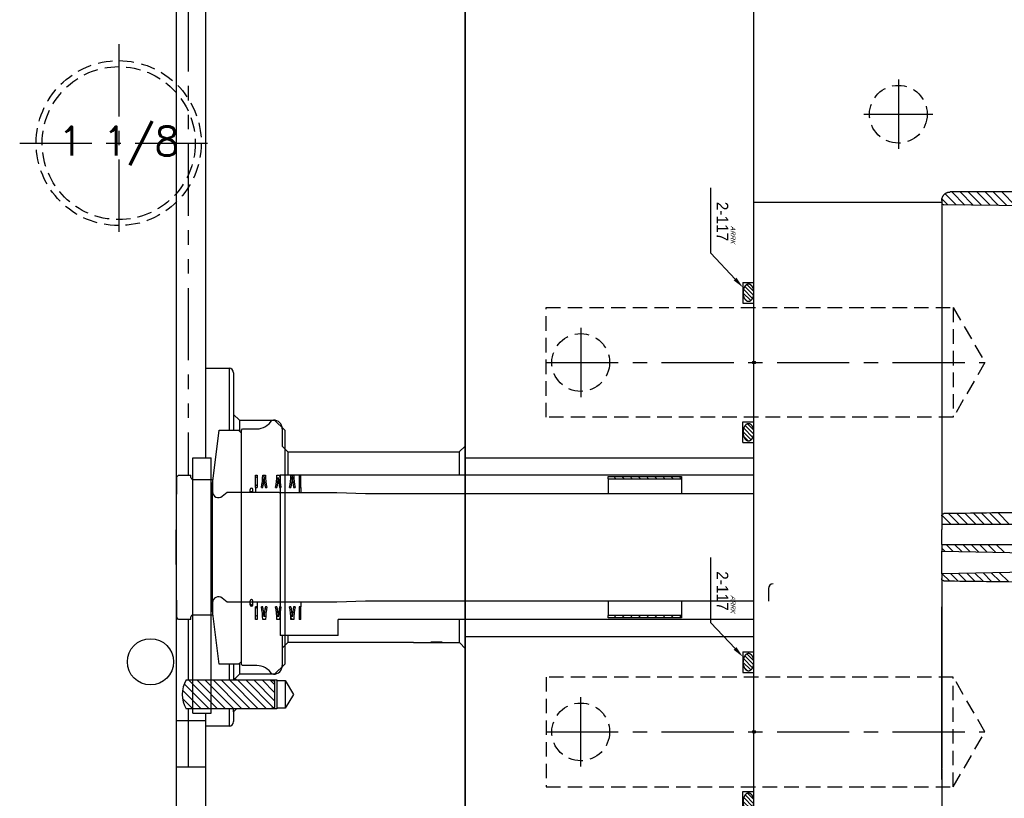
# Model space of a CAD drawing. Extents: x 2651 to 7771, y -1163 to 1075.
# Tile 474 of 490: x 6044 to 6214, y 444 to 579. Entities that reach past the tile are written whole.
import ezdxf
from ezdxf.enums import TextEntityAlignment as Align

# ---------------------------------------------------------------- set-up
doc = ezdxf.new("R2010")
doc.units = 0
doc.header["$LTSCALE"] = 10
for name, pattern in [('CENTER', [2, 1.25, -0.25, 0.25, -0.25]), ('CNSHID', [4, 3, -1]), ('HIDDEN', [0.375, 0.25, -0.125]), ('PHANTOM', [2.5, 1.25, -0.25, 0.25, -0.25, 0.25, -0.25])]:
    doc.linetypes.add(name, pattern=pattern)
doc.layers.get('0').update_dxf_attribs({"linetype": 'CONTINUOUS'})
for name, color, linetype in [('1', 7, 'CONTINUOUS'), ('15', 7, 'CONTINUOUS'), ('9', 3, 'CONTINUOUS'), ('97', 7, 'CONTINUOUS'), ('CEN', 1, 'CENTER'), ('COOL', 150, 'HIDDEN'), ('DIM', 3, 'CONTINUOUS'), ('HIDDEN', 6, 'HIDDEN'), ('TEXT', 4, 'CONTINUOUS'), ('WL1-HL', 4, 'CNSHID'), ('WOR1-DL', 7, 'CONTINUOUS')]:
    doc.layers.add(name, color=color, linetype=linetype)
doc.styles.add('china', font='txt')
doc.styles.get("Standard").update_dxf_attribs({"font": 'romans.shx'})

# ---------------------------------------------------------------- blocks, each defined once
blk = doc.blocks.new('*X11')
at = {"color": 0}
for p, q in [((917.64, 311.65), (918.84, 312.85)), ((917.97, 311.27), (919.52, 312.82)), ((918.45, 311.05), (920.04, 312.63)), ((919.07, 310.96), (920.42, 312.3)), ((919.98, 311.16), (920.51, 311.7))]:
    blk.add_line(p, q, dxfattribs=at)
blk = doc.blocks.new('*X12')
at = {"color": 0}
for p, q in [((941.78, 311.74), (942.86, 312.83)), ((942.07, 311.33), (943.58, 312.84)), ((942.52, 311.08), (944.12, 312.68)), ((943.12, 310.96), (944.53, 312.38)), ((943.93, 311.07), (944.72, 311.86))]:
    blk.add_line(p, q, dxfattribs=at)
blk = doc.blocks.new('A$C7D2C7B05')
at = {"layer": '9'}
blk.add_circle((0, 0), 0.25, dxfattribs=at)
at = {"layer": 'WL1-HL'}
for p, q in [((-13.87, -1.9), (-13.87, 0)), ((-10.3, -1.9), (-10.3, 0)), ((10.3, -1.9), (10.3, 0)), ((13.87, -1.9), (13.87, 0)), ((-13.87, -1.9), (-10.3, -1.9)), ((13.87, -1.9), (10.3, -1.9))]:
    blk.add_line(p, q, dxfattribs=at)
for points in [[(-12.09, 0, 0.064849), (-12.68, -0.08, 0.077678), (-13.14, -0.28, 0.107175), (-13.47, -0.61, 0.144647), (-13.57, -0.95, 0.144647), (-13.47, -1.29, 0.107175), (-13.14, -1.62, 0.077678), (-12.68, -1.82, 0.064849), (-12.09, -1.9, 0.064849), (-11.49, -1.82, 0.077678), (-11.03, -1.62, 0.107175), (-10.7, -1.29, 0.144647), (-10.6, -0.95, 0.144647), (-10.7, -0.61, 0.107175), (-11.03, -0.28, 0.077678), (-11.49, -0.08, 0.064849)], [(12.09, 0, -0.064849), (12.68, -0.08, -0.077678), (13.14, -0.28, -0.107175), (13.47, -0.61, -0.144647), (13.57, -0.95, -0.144647), (13.47, -1.29, -0.107175), (13.14, -1.62, -0.077678), (12.68, -1.82, -0.064849), (12.09, -1.9, -0.064849), (11.49, -1.82, -0.077678), (11.03, -1.62, -0.107175), (10.7, -1.29, -0.144647), (10.6, -0.95, -0.144647), (10.7, -0.61, -0.107175), (11.03, -0.28, -0.077678), (11.49, -0.08, -0.064849)]]:
    blk.add_lwpolyline(points, format="xyb", close=True, dxfattribs=at)
at = {"layer": 'WOR1-DL'}
for p, q in [((-14.45, -3.27), (-18.91, -7.46)), ((-20.91, -7.46), (-30.24, -7.46)), ((-18.91, -7.46), (-20.91, -7.46))]:
    blk.add_line(p, q, dxfattribs=at)
blk.add_solid([(-14.68, -3.03), (-14.22, -3.51), (-12.99, -1.9)], dxfattribs=at)
at = {"layer": 'WL1-HL'}
for name in ['*X11', '*X12']:
    blk.add_blockref(name, (-931.15, -312.86), dxfattribs=at)
at = {"layer": 'WOR1-DL', "style": 'china', "oblique": 20}
blk.add_text('ARRK', height=0.8, dxfattribs=at).set_placement((-23.68, -4.02))
at = {"layer": 'WOR1-DL', "style": 'china'}
blk.add_text('2-117', height=2, dxfattribs=at).set_placement((-21, -5.46), align=Align.MIDDLE_RIGHT)
blk = doc.blocks.new('DSF')
at = {"color": 5, "linetype": 'Continuous', "lineweight": 0}
for p, q in [((2158.88, 6685.1), (2156.99, 6686.99)), ((2160.34, 6685.08), (2158.09, 6687.34)), ((2161.81, 6685.06), (2159.53, 6687.34)), ((2163.27, 6685.04), (2160.97, 6687.34)), ((2164.73, 6685.03), (2162.42, 6687.34)), ((2166.19, 6685.01), (2163.86, 6687.34)), ((2167.66, 6684.99), (2165.3, 6687.34)), ((2169.12, 6684.97), (2166.75, 6687.34)), ((2157.42, 6685.12), (2156.45, 6686.09)), ((2158.02, 6629.74), (2156.39, 6631.36)), ((2159.46, 6629.74), (2157.56, 6631.63)), ((2160.9, 6629.74), (2158.99, 6631.65)), ((2162.35, 6629.74), (2160.41, 6631.67)), ((2163.79, 6629.74), (2161.84, 6631.69)), ((2165.23, 6629.74), (2163.26, 6631.71)), ((2166.67, 6629.74), (2164.68, 6631.73)), ((2168.12, 6629.74), (2166.11, 6631.75)), ((2156.57, 6629.74), (2156.37, 6629.95)), ((2156.89, 6625.1), (2156.37, 6625.62)), ((2158.36, 6625.07), (2157.16, 6626.27)), ((2159.83, 6625.05), (2158.6, 6626.27)), ((2161.3, 6625.02), (2160.04, 6626.27)), ((2162.76, 6624.99), (2161.49, 6626.27)), ((2164.23, 6624.97), (2162.93, 6626.27)), ((2165.7, 6624.94), (2164.37, 6626.27)), ((2167.17, 6624.92), (2165.82, 6626.27)), ((2157.69, 6619.98), (2156.44, 6621.22)), ((2159.15, 6619.96), (2157.86, 6621.25)), ((2160.61, 6619.94), (2159.28, 6621.27)), ((2162.07, 6619.92), (2160.69, 6621.3)), ((2163.54, 6619.9), (2162.11, 6621.32)), ((2165, 6619.88), (2163.53, 6621.35)), ((2166.46, 6619.86), (2164.95, 6621.37)), ((2167.92, 6619.84), (2166.37, 6621.39))]:
    blk.add_line(p, q, dxfattribs=at)
blk.add_line((2156.37, 6685.52), (2123.85, 6685.52))
at = {"layer": '1', "color": 7, "linetype": 'Continuous'}
for p, q in [((2175.82, 6687.34), (2157.83, 6687.34)), ((2156.37, 6685.88), (2156.37, 6685.52)), ((2156.37, 6685.52), (2156.37, 6681.88)), ((2173.4, 6684.91), (2156.75, 6685.13)), ((2156.37, 6680.78), (2156.37, 6680.37)), ((2156.37, 6680.37), (2156.37, 6666.06)), ((2156.37, 6665.63), (2156.37, 6664.41)), ((2156.37, 6664.09), (2156.37, 6653.67)), ((2156.37, 6653.67), (2156.37, 6651.71)), ((2156.37, 6651.71), (2156.37, 6636.47)), ((2156.37, 6636.47), (2156.37, 6636.14)), ((2156.37, 6635.02), (2156.37, 6631.44)), ((2156.37, 6631.23), (2156.37, 6629.74)), ((2156.37, 6629.72), (2156.37, 6629.74)), ((2174.28, 6629.74), (2156.37, 6629.74)), ((2156.37, 6629.72), (2156.37, 6628.85)), ((2156.37, 6626.27), (2156.37, 6628.85)), ((2156.37, 6626.27), (2174.28, 6626.27)), ((2156.37, 6626.27), (2156.37, 6625.11)), ((2156.37, 6621.22), (2156.37, 6625.11)), ((2156.37, 6625.11), (2175.19, 6624.78)), ((2175.19, 6621.55), (2156.37, 6621.22)), ((2156.37, 6621.22), (2156.37, 6620.38)), ((2156.37, 6620.17), (2156.37, 6620.38)), ((2156.37, 6620.17), (2156.37, 6616.59)), ((2156.37, 6615.47), (2156.37, 6615.14)), ((2156.37, 6615.14), (2156.37, 6615.47)), ((2156.37, 6615.14), (2156.37, 6599.9)), ((2156.37, 6599.9), (2156.37, 6615.14)), ((2156.37, 6599.9), (2156.37, 6597.94)), ((2156.37, 6597.94), (2156.37, 6599.9)), ((2156.37, 6597.94), (2156.37, 6587.52)), ((2156.37, 6587.52), (2156.37, 6597.94)), ((2156.37, 6587.2), (2156.37, 6585.98)), ((2156.37, 6585.98), (2156.37, 6587.2)), ((2156.37, 6585.55), (2156.37, 6571.24))]:
    blk.add_line(p, q, dxfattribs=at)
at = {"layer": '1', "color": 3, "linetype": 'Continuous'}
for p, q in [((2157.83, 6687.34), (2157.83, 6687.34)), ((2156.37, 6685.88), (2156.37, 6685.88))]:
    blk.add_line(p, q, dxfattribs=at)
at = {"layer": '1', "color": 7, "linetype": 'Continuous'}
blk.add_arc((2156.75, 6685.52), 0.389, 180, 269.25, dxfattribs=at)
blk.add_rational_spline([(2156.37, 6685.88), (2156.37, 6687.34), (2157.83, 6687.34)], [1, 0.707106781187, 1], degree=2, dxfattribs=at)
for points, degree, knots in [([(2156.37, 6681.88), (2156.37, 6681.8), (2156.37, 6681.68), (2156.37, 6681.56), (2156.37, 6681.41), (2156.37, 6681.27), (2156.37, 6681.11), (2156.37, 6680.95), (2156.37, 6680.78)], 2, [0, 0, 0, 0.25, 0.25, 0.5, 0.5, 0.75, 0.75, 1, 1, 1]), ([(2156.37, 6666.06), (2156.37, 6666.02), (2156.37, 6665.96), (2156.37, 6665.94), (2156.37, 6665.9), (2156.37, 6665.87), (2156.37, 6665.84), (2156.37, 6665.7), (2156.37, 6665.63)], 2, [0, 0, 0, 0.25, 0.25, 0.375, 0.375, 0.5, 0.5, 1, 1, 1]), ([(2156.37, 6664.41), (2156.37, 6664.4), (2156.37, 6664.37), (2156.37, 6664.34), (2156.37, 6664.29), (2156.37, 6664.27), (2156.37, 6664.25), (2156.37, 6664.23), (2156.37, 6664.22), (2156.37, 6664.21), (2156.37, 6664.09)], 2, [0, 0, 0, 0.329951, 0.329951, 0.659901, 0.659901, 0.824876, 0.824876, 0.989852, 0.989852, 1, 1, 1]), ([(2156.37, 6636.14), (2156.37, 6635.97), (2156.37, 6635.8), (2156.37, 6635.64), (2156.37, 6635.49), (2156.37, 6635.42), (2156.37, 6635.35), (2156.37, 6635.29), (2156.37, 6635.23), (2156.37, 6635.11), (2156.37, 6635.02)], 2, [0, 0, 0, 0.25, 0.25, 0.5, 0.5, 0.625, 0.625, 0.75, 0.75, 1, 1, 1]), ([(2156.37, 6631.23), (2156.37, 6631.25), (2156.37, 6631.27), (2156.37, 6631.28), (2156.37, 6631.31), (2156.38, 6631.34), (2156.39, 6631.36), (2156.4, 6631.4), (2156.42, 6631.44), (2156.45, 6631.48), (2156.48, 6631.51), (2156.51, 6631.54), (2156.55, 6631.56), (2156.58, 6631.59), (2156.62, 6631.6), (2156.67, 6631.61), (2156.69, 6631.62), (2156.72, 6631.62), (2156.75, 6631.62)], 3, [0, 0, 0, 0, 0.077595, 0.077595, 0.077595, 0.212341, 0.212341, 0.212341, 0.429165, 0.429165, 0.429165, 0.645996, 0.645996, 0.645996, 0.862734, 0.862734, 0.862734, 1, 1, 1, 1]), ([(2173.4, 6631.84), (2172.75, 6631.83), (2172.11, 6631.82), (2171.46, 6631.82), (2166.56, 6631.75), (2161.65, 6631.69), (2156.75, 6631.62)], 3, [0, 0, 0, 0, 0.116136, 0.116136, 0.116136, 1, 1, 1, 1]), ([(2156.74, 6619.99), (2156.71, 6619.99), (2156.68, 6619.99), (2156.66, 6620), (2156.62, 6620.01), (2156.58, 6620.03), (2156.54, 6620.05), (2156.5, 6620.08), (2156.47, 6620.11), (2156.44, 6620.14), (2156.42, 6620.18), (2156.4, 6620.22), (2156.38, 6620.26), (2156.37, 6620.3), (2156.37, 6620.34), (2156.37, 6620.38)], 3, [0.0167834, 0.0167834, 0.0167834, 0.0167834, 0.1510196, 0.1510196, 0.1510196, 0.3676707, 0.3676707, 0.3676707, 0.5843159, 0.5843159, 0.5843159, 0.8010496, 0.8010496, 0.8010496, 1, 1, 1, 1]), ([(2156.75, 6619.99), (2161.65, 6619.92), (2166.56, 6619.86), (2171.46, 6619.8), (2172.11, 6619.79), (2172.75, 6619.78), (2173.4, 6619.77)], 3, [0, 0, 0, 0, 0.883866, 0.883866, 0.883866, 1, 1, 1, 1]), ([(2156.37, 6616.59), (2156.37, 6616.5), (2156.37, 6616.38), (2156.37, 6616.26), (2156.37, 6616.12), (2156.37, 6616.04), (2156.37, 6615.97), (2156.37, 6615.89), (2156.37, 6615.81), (2156.37, 6615.64), (2156.37, 6615.47)], 2, [0, 0, 0, 0.25, 0.25, 0.5, 0.5, 0.625, 0.625, 0.75, 0.75, 1, 1, 1]), ([(2156.37, 6587.2), (2156.37, 6587.21), (2156.37, 6587.25), (2156.37, 6587.27), (2156.37, 6587.32), (2156.37, 6587.34), (2156.37, 6587.36), (2156.37, 6587.38), (2156.37, 6587.4), (2156.37, 6587.4), (2156.37, 6587.52)], 2, [0, 0, 0, 0.329951, 0.329951, 0.659901, 0.659901, 0.824876, 0.824876, 0.989852, 0.989852, 1, 1, 1]), ([(2156.37, 6587.41), (2156.37, 6587.4), (2156.37, 6587.4), (2156.37, 6587.39), (2156.37, 6587.36), (2156.37, 6587.34), (2156.37, 6587.32), (2156.37, 6587.22), (2156.37, 6587.2)], 2, [0, 0, 0, 0.04417, 0.04417, 0.203475, 0.203475, 0.36278, 0.36278, 1, 1, 1]), ([(2156.37, 6585.98), (2156.37, 6585.94), (2156.37, 6585.89), (2156.37, 6585.84), (2156.37, 6585.77), (2156.37, 6585.74), (2156.37, 6585.71), (2156.37, 6585.68), (2156.37, 6585.65), (2156.37, 6585.59), (2156.37, 6585.55)], 2, [0, 0, 0, 0.25, 0.25, 0.5, 0.5, 0.625, 0.625, 0.75, 0.75, 1, 1, 1]), ([(2156.37, 6585.55), (2156.37, 6585.59), (2156.37, 6585.65), (2156.37, 6585.67), (2156.37, 6585.71), (2156.37, 6585.74), (2156.37, 6585.77), (2156.37, 6585.92), (2156.37, 6585.98)], 2, [0, 0, 0, 0.25, 0.25, 0.375, 0.375, 0.5, 0.5, 1, 1, 1])]:
    blk.add_open_spline(points, degree=degree, knots=knots, dxfattribs=at)
blk.add_open_spline([(2156.75, 6619.99), (2156.75, 6619.99), (2156.74, 6619.99), (2156.74, 6619.99)], degree=3, dxfattribs=at)
blk = doc.blocks.new('*U302', base_point=(3113.02, 2601.29))
for radius in [14.29, 13.25]:
    blk.add_circle((3113.02, 2601.29), radius)
at = {"layer": 'CEN'}
for p, q in [((3113.02, 2618.43), (3113.02, 2584.14)), ((3095.87, 2601.29), (3130.17, 2601.29))]:
    blk.add_line(p, q, dxfattribs=at)
blk = doc.blocks.new('A$C4D975714')
at = {"color": 252, "linetype": 'Continuous', "lineweight": 0}
for p, q in [((-136.04, 112.01), (-136.29, 112.26)), ((-136.04, 110.6), (-136.29, 110.85)), ((-135.06, 111.04), (-135.15, 111.13)), ((-134.62, 112.01), (-135.06, 112.45)), ((-132.54, 111.35), (-132.67, 111.48)), ((-132.2, 111.01), (-132.3, 111.1)), ((-132.16, 112.38), (-132.28, 112.5)), ((-129.6, 111.24), (-129.75, 111.39)), ((-73.9, 111.85), (-74.28, 112.23)), ((-72.49, 111.85), (-72.87, 112.23)), ((-71.07, 111.85), (-71.45, 112.23)), ((-69.66, 111.85), (-70.04, 112.23)), ((-68.24, 111.85), (-68.62, 112.23)), ((-66.83, 111.85), (-67.21, 112.23)), ((-65.41, 111.85), (-65.79, 112.23)), ((-64, 111.85), (-64.38, 112.23)), ((-62.58, 111.85), (-62.96, 112.23)), ((-134.62, 110.59), (-134.66, 110.63)), ((-136.85, 89.84), (-137.25, 90.23)), ((-136.04, 89.4), (-136.29, 89.65)), ((-134.42, 89.19), (-134.64, 89.42)), ((-132.44, 88.63), (-132.72, 88.91)), ((-131.94, 89.54), (-131.95, 89.56)), ((-130.06, 89.08), (-130.13, 89.15)), ((-129.62, 88.64), (-129.86, 88.88)), ((-136.04, 87.98), (-136.29, 88.23)), ((-134.83, 88.19), (-135, 88.36)), ((-134.55, 87.91), (-134.8, 88.16)), ((-132.11, 88.3), (-132.27, 88.47)), ((-129.89, 87.5), (-130.16, 87.77)), ((-73.85, 87.77), (-74.23, 88.15)), ((-72.44, 87.77), (-72.82, 88.15)), ((-71.02, 87.77), (-71.4, 88.15)), ((-69.61, 87.77), (-69.99, 88.15)), ((-68.19, 87.77), (-68.57, 88.15)), ((-66.78, 87.77), (-67.16, 88.15)), ((-65.36, 87.77), (-65.74, 88.15)), ((-63.95, 87.77), (-64.33, 88.15)), ((-62.53, 87.77), (-62.91, 88.15)), ((-142.9, 72), (-147.91, 77)), ((-141.49, 72), (-146.49, 77)), ((-140.07, 72), (-145.08, 77)), ((-138.66, 72), (-143.66, 77)), ((-137.24, 72), (-142.25, 77)), ((-135.83, 72), (-140.83, 77)), ((-134.41, 72), (-139.42, 77)), ((-133.17, 72.17), (-138.01, 77)), ((-133, 73.41), (-136.59, 77)), ((-133, 74.83), (-135.18, 77)), ((-133, 76.24), (-133.75, 76.99)), ((-145.73, 72), (-148.95, 75.21)), ((-144.32, 72), (-148.65, 76.33)), ((-147.15, 72), (-148.95, 73.8))]:
    blk.add_line(p, q, dxfattribs=at)
at = {"layer": '15', "color": 7, "linetype": 'Continuous'}
for p, q in [((-150, -331.26), (-150, 331.26)), ((-100.02, 115.5), (-50, 115.5)), ((-100.02, 115.5), (-100.02, 84.5)), ((-50, 84.5), (-100.02, 84.5))]:
    blk.add_line(p, q, dxfattribs=at)
at = {"layer": '15', "color": 254, "linetype": 'Continuous'}
for p, q in [((-133.5, 121.99), (-133, 121.99)), ((-133, 121.99), (-131.25, 120.25)), ((-143.74, 111), (-142.6, 120.28)), ((-142.6, 120.28), (-139.25, 120.28)), ((-139.25, 120.28), (-138.75, 119.78)), ((-138.75, 120.3), (-138.55, 120.5)), ((-138.75, 79.7), (-138.75, 120.3)), ((-138.75, 80.22), (-138.75, 119.78)), ((-138.55, 120.5), (-136.09, 120.5)), ((-131.25, 120.25), (-131.25, 79.76)), ((-147.19, 115.5), (-144.01, 115.5)), ((-147.19, 71.25), (-147.19, 115.5)), ((-144.01, 71.25), (-144.01, 115.5)), ((-150.04, 100), (-149.95, 112.2)), ((-149.95, 112.2), (-149.65, 112.5)), ((-149.65, 112.5), (-147.49, 112.5)), ((-147.49, 112.05), (-147.49, 112.5)), ((-147.19, 111.75), (-143.74, 111.75)), ((-143.74, 111.75), (-143.74, 109.59)), ((-143.74, 89), (-143.74, 111)), ((-142.1, 108.82), (-141.24, 109.54)), ((-141.24, 109.54), (-132.24, 109.54)), ((-137.25, 109.65), (-137.25, 109.99)), ((-137.25, 109.65), (-136.79, 109.65)), ((-136.79, 109.65), (-136.79, 109.99)), ((-132.24, 109.54), (-132.24, 109.5)), ((-132.24, 109.5), (-122.25, 109.5)), ((-122.25, 109.5), (-117.24, 109.33)), ((-117.24, 109.33), (-50, 109.33)), ((-149.95, 87.8), (-150.04, 100)), ((-47.5, 92.85), (-47.5, 90.68)), ((-143.74, 90.41), (-143.74, 88.25)), ((-141.24, 90.46), (-142.1, 91.18)), ((-132.24, 90.46), (-141.24, 90.46)), ((-137.25, 90.01), (-137.25, 90.69)), ((-136.79, 90.01), (-136.79, 90.69)), ((-132.24, 90.5), (-132.24, 90.46)), ((-122.25, 90.5), (-132.24, 90.5)), ((-117.24, 90.68), (-122.25, 90.5)), ((-50, 90.68), (-117.24, 90.68)), ((-142.6, 79.72), (-143.74, 89)), ((-149.65, 87.5), (-149.95, 87.8)), ((-147.49, 87.5), (-149.65, 87.5)), ((-147.49, 87.5), (-147.49, 87.95)), ((-143.74, 88.25), (-147.19, 88.25)), ((-138.75, 80.22), (-139.25, 79.72)), ((-139.25, 79.72), (-142.6, 79.72)), ((-138.55, 79.5), (-138.75, 79.7)), ((-136.09, 79.5), (-138.55, 79.5)), ((-131.25, 79.76), (-133, 78.01)), ((-133, 78.01), (-133.5, 78.01)), ((-147.19, 71.25), (-144.01, 71.25))]:
    blk.add_line(p, q, dxfattribs=at)
at = {"layer": '15', "color": 252, "linetype": 'Continuous'}
for p, q in [((-132.02, 112.55), (-132.02, 84.7)), ((-132.02, 112.55), (-50, 112.55)), ((-122.02, 84.7), (-122.02, 87.45)), ((-50, 87.45), (-122.02, 87.45)), ((-122.02, 84.7), (-132.02, 84.7))]:
    blk.add_line(p, q, dxfattribs=at)
at = {"layer": '15', "color": 30, "linetype": 'Continuous'}
for p, q in [((-136.29, 112.5), (-136.04, 112.5)), ((-136.29, 110.32), (-136.29, 112.5)), ((-136.04, 112.5), (-136.04, 110.32)), ((-135.06, 112.5), (-134.58, 112.5)), ((-132.62, 112.5), (-132.14, 112.5)), ((-130.19, 112.5), (-129.94, 112.5)), ((-129.93, 112.5), (-129.68, 112.5)), ((-128.73, 112.5), (-128.73, 110.32)), ((-128.73, 112.5), (-128.48, 112.5)), ((-128.48, 110.32), (-128.48, 112.5)), ((-136.29, 110.32), (-136.29, 109.54)), ((-136.29, 110.32), (-136.04, 110.32)), ((-135.3, 110.32), (-135.05, 110.32)), ((-134.59, 110.32), (-134.34, 110.32)), ((-132.86, 110.32), (-132.61, 110.32)), ((-132.16, 110.32), (-131.91, 110.32)), ((-130.42, 110.32), (-130.17, 110.32)), ((-129.71, 110.32), (-129.44, 110.32)), ((-128.73, 110.32), (-128.73, 109.5)), ((-128.73, 110.32), (-128.48, 110.32)), ((-128.48, 110.32), (-128.48, 109.5)), ((-136.04, 90.46), (-136.04, 89.68)), ((-128.48, 90.5), (-128.48, 89.68)), ((-136.29, 87.5), (-136.29, 89.68)), ((-136.04, 89.68), (-136.29, 89.68)), ((-136.04, 89.68), (-136.04, 87.5)), ((-135.05, 89.68), (-135.3, 89.68)), ((-134.33, 89.68), (-134.59, 89.68)), ((-132.61, 89.68), (-132.86, 89.68)), ((-131.91, 89.68), (-132.16, 89.68)), ((-130.17, 89.68), (-130.42, 89.68)), ((-129.44, 89.68), (-129.72, 89.68)), ((-128.48, 89.68), (-128.73, 89.68)), ((-128.73, 89.68), (-128.73, 87.5)), ((-128.48, 87.5), (-128.48, 89.68)), ((-136.04, 87.5), (-136.29, 87.5)), ((-134.56, 87.5), (-135.06, 87.5)), ((-132.14, 87.5), (-132.62, 87.5)), ((-129.68, 87.5), (-130.19, 87.5)), ((-128.48, 87.5), (-128.73, 87.5))]:
    blk.add_line(p, q, dxfattribs=at)
at = {"layer": '15', "color": 53, "linetype": 'Continuous'}
for p, q in [((-75.23, 112.23), (-62.53, 112.23)), ((-75.23, 111.85), (-75.23, 112.23)), ((-75.23, 111.85), (-75.23, 109.33)), ((-75.23, 111.85), (-62.53, 111.85)), ((-62.53, 112.23), (-62.53, 111.85)), ((-62.53, 111.85), (-62.53, 109.33)), ((-75.23, 90.67), (-75.23, 88.15)), ((-62.53, 90.67), (-62.53, 88.15)), ((-62.53, 88.15), (-75.23, 88.15)), ((-75.23, 87.77), (-75.23, 88.15)), ((-62.53, 87.77), (-75.23, 87.77)), ((-62.53, 88.15), (-62.53, 87.77))]:
    blk.add_line(p, q, dxfattribs=at)
at = {"layer": '15', "color": 253, "linetype": 'Continuous'}
for p, q in [((-148.33, 77), (-133.8, 77)), ((-133.8, 77), (-133, 76.79)), ((-133, 76.79), (-133, 72.21)), ((-133.8, 72), (-148.33, 72)), ((-133, 72.21), (-133.8, 72))]:
    blk.add_line(p, q, dxfattribs=at)
at = {"layer": '15', "color": 31, "linetype": 'Continuous'}
blk.add_line((-150, 61.96), (-145, 61.96), dxfattribs=at)
at = {"layer": '15', "color": 254, "linetype": 'Continuous'}
blk.add_circle((-154.5, 80.15), 4, dxfattribs=at)
for centre, radius, start, end in [((-136.09, 123.5), 3, 270, 329.8897), ((-147.19, 112.05), 0.3, 180, 270), ((-142.74, 109.59), 1, 180, 310), ((-137.02, 109.99), 0.229, 0, 180), ((-46.7, 92.85), 0.8, 90, 180), ((-142.74, 90.41), 1, 50, 180), ((-137.02, 90.69), 0.229, 0, 180), ((-137.02, 90.01), 0.229, 180, 0), ((-147.19, 87.95), 0.3, 90, 180), ((-136.09, 76.5), 3, 30.1103, 90)]:
    blk.add_arc(centre, radius, start, end, dxfattribs=at)
at = {"layer": '15', "color": 30, "linetype": 'Continuous'}
for centre, radius, start, end in [((-145.19, 112.5), 10.13, 347.5701, 0), ((-144.94, 112.5), 10.13, 347.5701, 357.4537), ((-124.7, 112.5), 10.13, 182.5463, 192.4299), ((-124.45, 112.5), 10.13, 180, 192.4299), ((-142.75, 112.5), 10.13, 347.5701, 0), ((-142.5, 112.5), 10.13, 347.5701, 357.4537), ((-122.26, 112.5), 10.13, 182.5463, 192.4299), ((-122.01, 112.5), 10.13, 180, 192.4299), ((-140.31, 112.5), 10.13, 347.5701, 0), ((-140.06, 112.5), 10.13, 347.5701, 0), ((-119.32, 112.5), 10.62, 180, 191.8499), ((-119.57, 112.5), 10.12, 180, 192.4448), ((-145.19, 87.5), 10.13, 0, 12.4299), ((-144.94, 87.5), 10.13, 2.3497, 12.4299), ((-124.2, 87.42), 10.63, 167.7307, 177.3363), ((-123.95, 87.5), 10.61, 168.1376, 180), ((-142.75, 87.5), 10.13, 0, 12.4299), ((-142.5, 87.5), 10.13, 2.5463, 12.4299), ((-122.26, 87.5), 10.13, 167.5701, 177.4537), ((-122.01, 87.5), 10.13, 167.5701, 180), ((-140.31, 87.5), 10.13, 0, 12.4299), ((-140.06, 87.5), 10.13, 2.5471, 12.4299), ((-119.82, 87.5), 10.14, 167.5849, 177.4559), ((-119.57, 87.5), 10.12, 167.5552, 180)]:
    blk.add_arc(centre, radius, start, end, dxfattribs=at)
at = {"layer": '15', "color": 253, "linetype": 'Continuous'}
blk.add_arc((-144, 74.5), 5, 150, 210, dxfattribs=at)
at = {"layer": '97', "color": 252, "linetype": 'PHANTOM'}
for p, q in [((-148, 244.9), (-148, 112.5)), ((-140.9, 131), (-140.9, 120.28)), ((-133.19, 122.01), (-133.19, 121.99)), ((-148, 87.5), (-148, 77)), ((-104.02, 83.53), (-105.97, 83.53)), ((-105.97, 83.53), (-104.02, 83.53)), ((-140.9, 79.72), (-140.9, 77)), ((-133.19, 78.01), (-133.19, 78)), ((-148, 72), (-148, 70)), ((-140.9, 72), (-140.9, 69)), ((-150, 70), (-148, 70)), ((-148, 70), (-145, 70)), ((-148, 70), (-148, 61.96))]:
    blk.add_line(p, q, dxfattribs=at)
at = {"layer": '97', "color": 2, "linetype": 'Continuous'}
for p, q in [((-145, 243.9), (-145, 131)), ((-145, 131), (-145, 115.5)), ((-145, 131), (-140.9, 131)), ((-140.1, 130.2), (-140.1, 123.01)), ((-140.1, 123.01), (-140.1, 120.28)), ((-140.1, 123.01), (-139.1, 122.01)), ((-139.1, 122.01), (-139.1, 120.13)), ((-139.1, 122.01), (-133.19, 122.01)), ((-131.69, 120.51), (-131.69, 117.5)), ((-131.69, 117.5), (-130.69, 116.5)), ((-130.69, 116.5), (-130.69, 112.55)), ((-130.69, 116.5), (-101.02, 116.5)), ((-101.02, 116.5), (-100, 117.52)), ((-101.02, 116.5), (-101.02, 112.55)), ((-100, 117.52), (-100, 115.5)), ((-101.02, 87.45), (-101.02, 83.53)), ((-131.69, 84.7), (-131.69, 82.5)), ((-130.69, 84.7), (-130.69, 83.5)), ((-100, 84.5), (-100, 82.48)), ((-130.69, 83.5), (-131.69, 82.5)), ((-131.69, 82.5), (-131.69, 79.5)), ((-108.97, 83.5), (-130.69, 83.5)), ((-108.97, 83.5), (-108.97, 83.53)), ((-108.97, 83.44), (-108.97, 83.5)), ((-100.96, 83.44), (-108.97, 83.44)), ((-100, 82.48), (-100.96, 83.44)), ((-140.1, 79.72), (-140.1, 77.05)), ((-139.1, 79.87), (-139.1, 78)), ((-140.1, 77), (-140.1, 77.05)), ((-139.1, 78), (-139.84, 77.26)), ((-139.84, 77.26), (-139.6, 77.02)), ((-139.6, 77.02), (-139.6, 77)), ((-139.6, 77.02), (-132.6, 77.02)), ((-133.19, 78), (-139.1, 78)), ((-132.6, 77.02), (-132.6, 76.9)), ((-132.6, 76.9), (-132.6, 72.1)), ((-132.6, 76.9), (-131.15, 76.9)), ((-131.15, 76.9), (-131.15, 72.1)), ((-131.15, 76.9), (-129.71, 74.5)), ((-129.71, 74.5), (-131.15, 72.1)), ((-140.1, 71.49), (-140.1, 72)), ((-139.6, 71.99), (-140.1, 71.49)), ((-139.6, 72), (-139.6, 71.99)), ((-132.6, 71.99), (-139.6, 71.99)), ((-131.15, 72.1), (-132.6, 72.1)), ((-132.6, 72.1), (-132.6, 71.99)), ((-145, 71.25), (-145, 69)), ((-140.1, 71.49), (-140.1, 69.8)), ((-140.9, 69), (-145, 69)), ((-145, 69), (-145, 17.01))]:
    blk.add_line(p, q, dxfattribs=at)
for centre, radius, start, end in [((-140.9, 130.2), 0.8, 0, 90), ((-133.19, 120.51), 1.5, 0, 90), ((-133.19, 79.5), 1.5, 270, 0), ((-140.9, 69.8), 0.8, 270, 0)]:
    blk.add_arc(centre, radius, start, end, dxfattribs=at)
for points in [[(-101.02, 83.53), (-101.02, 83.53), (-101.02, 83.53), (-101.02, 83.53)], [(-100.96, 83.44), (-100.99, 83.47), (-101.01, 83.5), (-101.02, 83.53)], [(-139.84, 77.26), (-139.84, 77.25), (-139.94, 77.18), (-140.1, 77.05)]]:
    blk.add_open_spline(points, degree=3, dxfattribs=at)

msp = doc.modelspace()

# ---------------------------------------------------------------- linework, layer by layer
for p, q in [((6120.684, 910.642), (6120.684, -36.483)), ((6120.684, -36.483), (6120.684, 910.642)), ((6170.684, 387.642), (6170.684, 587.642))]:
    msp.add_line(p, q)
at = {"layer": 'COOL', "color": 1, "linetype": 'CENTER'}
for p, q in [((6195.684, 568.642), (6195.684, 556.642)), ((6189.684, 562.642), (6201.684, 562.642)), ((6140.684, 525.642), (6140.684, 513.642)), ((6134.684, 519.642), (6210.684, 519.642)), ((6134.684, 519.642), (6146.684, 519.642)), ((6140.684, 449.642), (6140.684, 461.642)), ((6134.684, 455.642), (6210.684, 455.642)), ((6134.684, 455.642), (6146.684, 455.642))]:
    msp.add_line(p, q, dxfattribs=at)
at = {"layer": 'COOL'}
for p, q in [((6134.684, 510.142), (6134.684, 529.142)), ((6205.199, 529.142), (6205.199, 510.142)), ((6134.684, 465.142), (6134.684, 446.142)), ((6205.199, 446.142), (6205.199, 465.142))]:
    msp.add_line(p, q, dxfattribs=at)
for points in [[(6134.684, 529.142), (6205.199, 529.142), (6210.684, 519.642), (6205.199, 510.142), (6134.684, 510.142)], [(6134.684, 446.142), (6205.199, 446.142), (6210.684, 455.642), (6205.199, 465.142), (6134.684, 465.142)]]:
    msp.add_lwpolyline(points, dxfattribs=at)
for centre in [(6195.684, 562.642), (6140.684, 519.642), (6140.684, 455.642)]:
    msp.add_circle(centre, 5, dxfattribs=at)

# ---------------------------------------------------------------- block references
at = {"layer": 'DIM'}
for name, p in [('A$C4D975714', (6220.684, 387.642)), ('DSF', (4046.831, -6138.164))]:
    msp.add_blockref(name, p, dxfattribs=at)
at = {"layer": 'DIM', "rotation": 270}
for p in [(6170.684, 519.642), (6170.684, 455.642)]:
    msp.add_blockref('A$C7D2C7B05', p, dxfattribs=at)
at = {"layer": 'HIDDEN'}
msp.add_blockref('*U302', (6060.684, 557.642), dxfattribs=at)

# ---------------------------------------------------------------- texts
at = {"layer": 'TEXT'}
msp.add_text('1 1/8', height=5, dxfattribs=at).set_placement((6060.684, 557.642), align=Align.MIDDLE)

doc.saveas('drawing.dxf')
